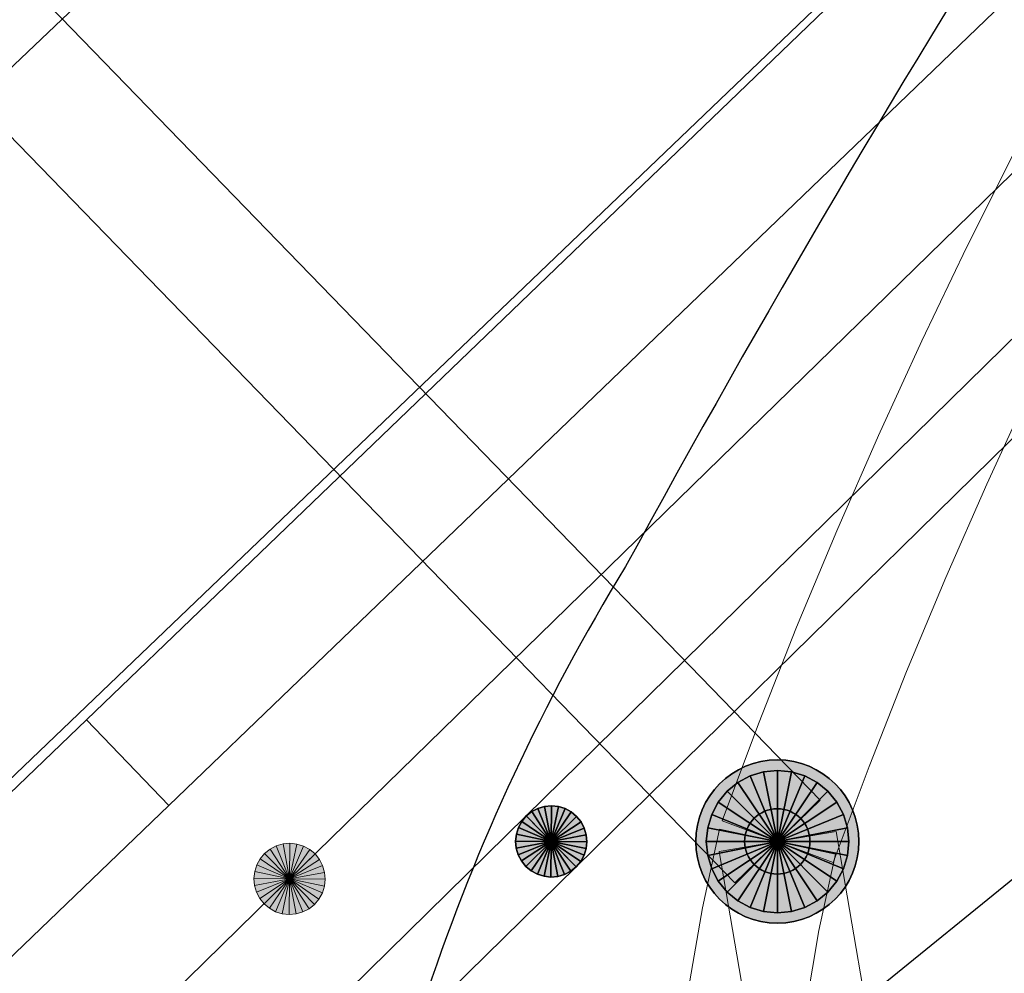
# Model space of a CAD drawing. Header units: metres. Extents: x 2695560 to 2696939, y 1260491 to 1262050.
# Tile 502 of 656: x 2695864.69 to 2695868.83, y 1261133.96 to 1261137.97. Entities that reach past the tile are written whole.
import ezdxf

# ---------------------------------------------------------------- set-up
doc = ezdxf.new("R2010")
doc.units = ezdxf.units.M
doc.linetypes.add('AUSGEZOGEN', pattern=[0])
for name, color, linetype in [('XR$1$AV_Linien (BB)', 7, 'AUSGEZOGEN'), ('XR$1$EW_LK_Bauwerk', 1, 'AUSGEZOGEN'), ('XR$1$EW_LK_Knoten', 1, 'AUSGEZOGEN'), ('XR$1$Liegenschaftsgrenzen', 7, 'AUSGEZOGEN'), ('XR$1$PFEW', 255, 'AUSGEZOGEN'), ('XR$1$RAEW', 8, 'AUSGEZOGEN')]:
    doc.layers.add(name, color=color, linetype=linetype)
for name, color, linetype, lineweight in [('XR$2$ELE-Flaeche-oberirdisch', 1, 'AUSGEZOGEN', 18), ('XR$2$ELE-LinieFlaeche-genau', 1, 'AUSGEZOGEN', 18), ('XR$2$ELE-Punkt', 1, 'AUSGEZOGEN', 18), ('XR$2$GAS-LinieFlaeche-genau', 12, 'AUSGEZOGEN', 18), ('XR$2$GAS-Punkt', 12, 'AUSGEZOGEN', 18), ('XR$2$KOM-Linie-U-genau', 91, 'AUSGEZOGEN', 18), ('XR$2$WAS-Linie-genau', 5, 'AUSGEZOGEN', 18), ('XR$2$WAS-Punkt', 5, 'AUSGEZOGEN', 18)]:
    doc.layers.add(name, color=color, linetype=linetype, lineweight=lineweight)

# ---------------------------------------------------------------- blocks, each defined once
blk = doc.blocks.new('COMPLEXOBJECT_662')
at = {"layer": 'XR$1$AV_Linien (BB)', "color": 7, "linetype": 'AUSGEZOGEN', "transparency": 33554687}
for centre, radius, start, end in [((5913.9011, 11109.9178), 54.2407, 143.83755, 151.42575), ((5873.6948, 11131.3079), 8.7123, 148.4923, 174.54553)]:
    blk.add_arc(centre, radius, start, end, dxfattribs=at)
blk = doc.blocks.new('BEWLP2574')
at = {"layer": 'XR$1$PFEW', "transparency": 33554687}
blk.add_hatch(color=7, dxfattribs=at).paths.add_polyline_path([(-0.4997, -0.0005), (-0.4971, -0.051), (-0.4894, -0.1011), (-0.4767, -0.1501), (-0.4592, -0.1976), (-0.4368, -0.2431), (-0.4101, -0.2861), (-0.3791, -0.3262), (-0.3442, -0.3629), (-0.3057, -0.3959), (-0.2642, -0.4248), (-0.2199, -0.4494), (-0.1733, -0.4693), (-0.125, -0.4845), (-0.0754, -0.4947), (-0.025, -0.4998), (0.0256, -0.4998), (0.076, -0.4947), (0.1257, -0.4845), (0.174, -0.4693), (0.2205, -0.4494), (0.2648, -0.4248), (0.3064, -0.3959), (0.3448, -0.3629), (0.3797, -0.3262), (0.4107, -0.2861), (0.4375, -0.2431), (0.4598, -0.1976), (0.4774, -0.1501), (0.4901, -0.1011), (0.4978, -0.051), (0.5003, -0.0005), (0.4978, 0.0501), (0.4901, 0.1002), (0.4774, 0.1492), (0.4598, 0.1967), (0.4375, 0.2422), (0.4107, 0.2852), (0.3797, 0.3252), (0.3448, 0.3619), (0.3064, 0.3949), (0.2648, 0.4239), (0.2205, 0.4484), (0.174, 0.4684), (0.1257, 0.4836), (0.076, 0.4938), (0.0256, 0.4989), (-0.025, 0.4989), (-0.0754, 0.4938), (-0.125, 0.4836), (-0.1733, 0.4684), (-0.2199, 0.4484), (-0.2642, 0.4239), (-0.3057, 0.3949), (-0.3442, 0.3619), (-0.3791, 0.3252), (-0.4101, 0.2852), (-0.4368, 0.2422), (-0.4592, 0.1967), (-0.4767, 0.1492), (-0.4894, 0.1002), (-0.4971, 0.0501)])
at = {"color": 1, "transparency": 33554687}
for start, end in [(90, 180), (0, 90), (180, 270), (270, 0)]:
    blk.add_arc((0.0003, -0.0005), 0.5, start, end, dxfattribs=at)
at = {"layer": 'XR$1$PFEW', "transparency": 33554687}
blk.add_circle((0.0003, -0.0005), 0.5, dxfattribs=at)
blk = doc.blocks.new('BEW957')
at = {"layer": 'XR$1$RAEW', "transparency": 33554687}
blk.add_hatch(color=1, dxfattribs=at).paths.add_polyline_path([(-0.5, 0), (-0.497, -0.051), (-0.49, -0.101), (-0.477, -0.15), (-0.459, -0.197), (-0.437, -0.243), (-0.41, -0.286), (-0.379, -0.326), (-0.344, -0.362), (-0.306, -0.395), (-0.264, -0.424), (-0.22, -0.449), (-0.174, -0.469), (-0.125, -0.484), (-0.076, -0.494), (-0.025, -0.499), (0.025, -0.499), (0.076, -0.494), (0.125, -0.484), (0.174, -0.469), (0.22, -0.449), (0.264, -0.424), (0.306, -0.395), (0.344, -0.362), (0.379, -0.326), (0.41, -0.286), (0.437, -0.243), (0.459, -0.197), (0.477, -0.15), (0.49, -0.101), (0.497, -0.051), (0.5, 0), (0.497, 0.051), (0.49, 0.101), (0.477, 0.15), (0.459, 0.197), (0.437, 0.243), (0.41, 0.286), (0.379, 0.326), (0.344, 0.362), (0.306, 0.395), (0.264, 0.424), (0.22, 0.449), (0.174, 0.469), (0.125, 0.484), (0.076, 0.494), (0.025, 0.499), (-0.025, 0.499), (-0.076, 0.494), (-0.125, 0.484), (-0.174, 0.469), (-0.22, 0.449), (-0.264, 0.424), (-0.306, 0.395), (-0.344, 0.362), (-0.379, 0.326), (-0.41, 0.286), (-0.437, 0.243), (-0.459, 0.197), (-0.477, 0.15), (-0.49, 0.101), (-0.497, 0.051)])
at = {"color": 1, "transparency": 33554687}
for start, end in [(90, 180), (0, 90), (180, 270), (270, 0)]:
    blk.add_arc((0, 0), 0.5, start, end, dxfattribs=at)
at = {"layer": 'XR$1$RAEW', "color": 1, "transparency": 33554687}
blk.add_circle((0, 0), 0.5, dxfattribs=at)
blk = doc.blocks.new('GAS-BOGEN_VERTIKAL')
at = {"layer": 'XR$2$GAS-Punkt', "linetype": 'AUSGEZOGEN', "true_color": 0xc50000, "transparency": 33554687}
blk.add_hatch(color=12, dxfattribs=at).paths.add_polyline_path([(0, -150), (15.2, -149.2), (30.2, -146.9), (44.9, -143.1), (59.2, -137.8), (72.8, -131.2), (85.7, -123.1), (97.7, -113.8), (108.7, -103.3), (118.6, -91.8), (127.3, -79.3), (134.7, -66.1), (140.7, -52.1), (145.2, -37.6), (148.3, -22.7), (149.8, -7.6), (149.8, 7.6), (148.3, 22.7), (145.2, 37.6), (140.7, 52.1), (134.7, 66.1), (127.3, 79.3), (118.6, 91.8), (108.7, 103.3), (97.7, 113.8), (85.7, 123.1), (72.8, 131.2), (59.2, 137.8), (44.9, 143.1), (30.2, 146.9), (15.2, 149.2), (0, 150), (-15.2, 149.2), (-30.2, 146.9), (-44.9, 143.1), (-59.2, 137.8), (-72.8, 131.2), (-85.7, 123.1), (-97.7, 113.8), (-108.7, 103.3), (-118.6, 91.8), (-127.3, 79.3), (-134.7, 66.1), (-140.7, 52.1), (-145.2, 37.6), (-148.3, 22.7), (-149.8, 7.6), (-149.8, -7.6), (-148.3, -22.7), (-145.2, -37.6), (-140.7, -52.1), (-134.7, -66.1), (-127.3, -79.3), (-118.6, -91.8), (-108.7, -103.3), (-97.7, -113.8), (-85.7, -123.1), (-72.8, -131.2), (-59.2, -137.8), (-44.9, -143.1), (-30.2, -146.9), (-15.2, -149.2)])
at = {"layer": 'XR$2$GAS-Punkt', "linetype": 'AUSGEZOGEN', "lineweight": 25, "transparency": 33554687}
for points in [[(-83.3, 124.7, 2500), (0, 0, 2500), (-106.1, 106.1, 2500)], [(-83.3, 124.7), (0, 0), (-106.1, 106.1)], [(-83.3, 124.7, 2500), (-83.3, 124.7), (-106.1, 106.1), (-106.1, 106.1, 2500)], [(-57.4, 138.6, 2500), (0, 0, 2500), (-83.3, 124.7, 2500)], [(-57.4, 138.6), (0, 0), (-83.3, 124.7)], [(-57.4, 138.6, 2500), (-57.4, 138.6), (-83.3, 124.7), (-83.3, 124.7, 2500)], [(-29.3, 147.1, 2500), (0, 0, 2500), (-57.4, 138.6, 2500)], [(-29.3, 147.1), (0, 0), (-57.4, 138.6)], [(-29.3, 147.1, 2500), (-29.3, 147.1), (-57.4, 138.6), (-57.4, 138.6, 2500)], [(0, 150, 2500), (0, 0, 2500), (-29.3, 147.1, 2500)], [(0, 150), (0, 0), (-29.3, 147.1)], [(0, 150, 2500), (0, 150), (-29.3, 147.1), (-29.3, 147.1, 2500)], [(29.3, 147.1, 2500), (0, 0, 2500), (0, 150, 2500)], [(29.3, 147.1), (0, 0), (0, 150)], [(29.3, 147.1, 2500), (29.3, 147.1), (0, 150), (0, 150, 2500)], [(57.4, 138.6, 2500), (0, 0, 2500), (29.3, 147.1, 2500)], [(57.4, 138.6), (0, 0), (29.3, 147.1)], [(83.3, 124.7, 2500), (0, 0, 2500), (57.4, 138.6, 2500)], [(83.3, 124.7), (0, 0), (57.4, 138.6)], [(106.1, 106.1, 2500), (0, 0, 2500), (83.3, 124.7, 2500)], [(106.1, 106.1), (0, 0), (83.3, 124.7)], [(57.4, 138.6, 2500), (57.4, 138.6), (29.3, 147.1), (29.3, 147.1, 2500)], [(83.3, 124.7, 2500), (83.3, 124.7), (57.4, 138.6), (57.4, 138.6, 2500)], [(106.1, 106.1, 2500), (106.1, 106.1), (83.3, 124.7), (83.3, 124.7, 2500)], [(-124.7, 83.3, 2500), (0, 0, 2500), (-138.6, 57.4, 2500)], [(-124.7, 83.3), (0, 0), (-138.6, 57.4)], [(-124.7, 83.3, 2500), (-124.7, 83.3), (-138.6, 57.4), (-138.6, 57.4, 2500)], [(-106.1, 106.1, 2500), (0, 0, 2500), (-124.7, 83.3, 2500)], [(-106.1, 106.1), (0, 0), (-124.7, 83.3)], [(-106.1, 106.1, 2500), (-106.1, 106.1), (-124.7, 83.3), (-124.7, 83.3, 2500)], [(124.7, 83.3, 2500), (0, 0, 2500), (106.1, 106.1, 2500)], [(124.7, 83.3), (0, 0), (106.1, 106.1)], [(138.6, 57.4, 2500), (0, 0, 2500), (124.7, 83.3, 2500)], [(138.6, 57.4), (0, 0), (124.7, 83.3)], [(124.7, 83.3, 2500), (124.7, 83.3), (106.1, 106.1), (106.1, 106.1, 2500)], [(138.6, 57.4, 2500), (138.6, 57.4), (124.7, 83.3), (124.7, 83.3, 2500)], [(-138.6, 57.4, 2500), (0, 0, 2500), (-147.1, 29.3, 2500)], [(-138.6, 57.4), (0, 0), (-147.1, 29.3)], [(-138.6, 57.4, 2500), (-138.6, 57.4), (-147.1, 29.3), (-147.1, 29.3, 2500)], [(147.1, 29.3, 2500), (0, 0, 2500), (138.6, 57.4, 2500)], [(147.1, 29.3), (0, 0), (138.6, 57.4)], [(147.1, 29.3, 2500), (147.1, 29.3), (138.6, 57.4), (138.6, 57.4, 2500)], [(-147.1, 29.3, 2500), (0, 0, 2500), (-150, 0, 2500)], [(-147.1, 29.3), (0, 0), (-150, 0)], [(-147.1, 29.3, 2500), (-147.1, 29.3), (-150, 0), (-150, 0, 2500)], [(-150, 0, 2500), (0, 0, 2500), (-147.1, -29.3, 2500)], [(-150, 0), (0, 0), (-147.1, -29.3)], [(-147.1, -29.3, 2500), (0, 0, 2500), (-138.6, -57.4, 2500)], [(-147.1, -29.3), (0, 0), (-138.6, -57.4)], [(-138.6, -57.4, 2500), (0, 0, 2500), (-124.7, -83.3, 2500)], [(-138.6, -57.4), (0, 0), (-124.7, -83.3)], [(-124.7, -83.3, 2500), (0, 0, 2500), (-106.1, -106.1, 2500)], [(-124.7, -83.3), (0, 0), (-106.1, -106.1)], [(-106.1, -106.1, 2500), (0, 0, 2500), (-83.3, -124.7, 2500)], [(-106.1, -106.1), (0, 0), (-83.3, -124.7)], [(-83.3, -124.7, 2500), (0, 0, 2500), (-57.4, -138.6, 2500)], [(-83.3, -124.7), (0, 0), (-57.4, -138.6)], [(-57.4, -138.6, 2500), (0, 0, 2500), (-29.3, -147.1, 2500)], [(-57.4, -138.6), (0, 0), (-29.3, -147.1)], [(-29.3, -147.1, 2500), (0, 0, 2500), (0, -150, 2500)], [(-29.3, -147.1), (0, 0), (0, -150)], [(150, 0, 2500), (0, 0, 2500), (147.1, 29.3, 2500)], [(150, 0), (0, 0), (147.1, 29.3)], [(0, -150, 2500), (0, 0, 2500), (29.3, -147.1, 2500)], [(29.3, -147.1, 2500), (0, 0, 2500), (57.4, -138.6, 2500)], [(57.4, -138.6, 2500), (0, 0, 2500), (83.3, -124.7, 2500)], [(83.3, -124.7, 2500), (0, 0, 2500), (106.1, -106.1, 2500)], [(106.1, -106.1, 2500), (0, 0, 2500), (124.7, -83.3, 2500)], [(124.7, -83.3, 2500), (0, 0, 2500), (138.6, -57.4, 2500)], [(138.6, -57.4, 2500), (0, 0, 2500), (147.1, -29.3, 2500)], [(147.1, -29.3, 2500), (0, 0, 2500), (150, 0, 2500)], [(0, -150), (0, 0), (29.3, -147.1)], [(29.3, -147.1), (0, 0), (57.4, -138.6)], [(57.4, -138.6), (0, 0), (83.3, -124.7)], [(83.3, -124.7), (0, 0), (106.1, -106.1)], [(106.1, -106.1), (0, 0), (124.7, -83.3)], [(124.7, -83.3), (0, 0), (138.6, -57.4)], [(138.6, -57.4), (0, 0), (147.1, -29.3)], [(147.1, -29.3), (0, 0), (150, 0)], [(150, 0, 2500), (150, 0), (147.1, 29.3), (147.1, 29.3, 2500)], [(-150, 0, 2500), (-150, 0), (-147.1, -29.3), (-147.1, -29.3, 2500)], [(-147.1, -29.3, 2500), (-147.1, -29.3), (-138.6, -57.4), (-138.6, -57.4, 2500)], [(138.6, -57.4, 2500), (138.6, -57.4), (147.1, -29.3), (147.1, -29.3, 2500)], [(147.1, -29.3, 2500), (147.1, -29.3), (150, 0), (150, 0, 2500)], [(-138.6, -57.4, 2500), (-138.6, -57.4), (-124.7, -83.3), (-124.7, -83.3, 2500)], [(124.7, -83.3, 2500), (124.7, -83.3), (138.6, -57.4), (138.6, -57.4, 2500)], [(-124.7, -83.3, 2500), (-124.7, -83.3), (-106.1, -106.1), (-106.1, -106.1, 2500)], [(-106.1, -106.1, 2500), (-106.1, -106.1), (-83.3, -124.7), (-83.3, -124.7, 2500)], [(83.3, -124.7, 2500), (83.3, -124.7), (106.1, -106.1), (106.1, -106.1, 2500)], [(106.1, -106.1, 2500), (106.1, -106.1), (124.7, -83.3), (124.7, -83.3, 2500)], [(-83.3, -124.7, 2500), (-83.3, -124.7), (-57.4, -138.6), (-57.4, -138.6, 2500)], [(-57.4, -138.6, 2500), (-57.4, -138.6), (-29.3, -147.1), (-29.3, -147.1, 2500)], [(-29.3, -147.1, 2500), (-29.3, -147.1), (0, -150), (0, -150, 2500)], [(0, -150, 2500), (0, -150), (29.3, -147.1), (29.3, -147.1, 2500)], [(29.3, -147.1, 2500), (29.3, -147.1), (57.4, -138.6), (57.4, -138.6, 2500)], [(57.4, -138.6, 2500), (57.4, -138.6), (83.3, -124.7), (83.3, -124.7, 2500)]]:
    blk.add_3dface(points, dxfattribs=at)
blk = doc.blocks.new('ELE-SCHACHT_RUND')
at = {"layer": 'XR$2$ELE-Punkt', "linetype": 'AUSGEZOGEN', "lineweight": 25, "transparency": 33554687}
for points in [[(-58.5, 294.2, 2500), (0, 0, 2500), (-114.8, 277.2, 2500)], [(-58.5, 294.2), (0, 0), (-114.8, 277.2)], [(-58.5, 294.2, 2500), (-58.5, 294.2), (-114.8, 277.2), (-114.8, 277.2, 2500)], [(0, 300, 2500), (0, 0, 2500), (-58.5, 294.2, 2500)], [(0, 300), (0, 0), (-58.5, 294.2)], [(0, 300, 2500), (0, 300), (-58.5, 294.2), (-58.5, 294.2, 2500)], [(58.5, 294.2, 2500), (0, 0, 2500), (0, 300, 2500)], [(58.5, 294.2), (0, 0), (0, 300)], [(58.5, 294.2, 2500), (58.5, 294.2), (0, 300), (0, 300, 2500)], [(114.8, 277.2, 2500), (0, 0, 2500), (58.5, 294.2, 2500)], [(114.8, 277.2), (0, 0), (58.5, 294.2)], [(114.8, 277.2, 2500), (114.8, 277.2), (58.5, 294.2), (58.5, 294.2, 2500)], [(-166.7, 249.4, 2500), (0, 0, 2500), (-212.1, 212.1, 2500)], [(-166.7, 249.4), (0, 0), (-212.1, 212.1)], [(-166.7, 249.4, 2500), (-166.7, 249.4), (-212.1, 212.1), (-212.1, 212.1, 2500)], [(-114.8, 277.2, 2500), (0, 0, 2500), (-166.7, 249.4, 2500)], [(-114.8, 277.2), (0, 0), (-166.7, 249.4)], [(-114.8, 277.2, 2500), (-114.8, 277.2), (-166.7, 249.4), (-166.7, 249.4, 2500)], [(166.7, 249.4, 2500), (0, 0, 2500), (114.8, 277.2, 2500)], [(166.7, 249.4), (0, 0), (114.8, 277.2)], [(212.1, 212.1, 2500), (0, 0, 2500), (166.7, 249.4, 2500)], [(212.1, 212.1), (0, 0), (166.7, 249.4)], [(166.7, 249.4, 2500), (166.7, 249.4), (114.8, 277.2), (114.8, 277.2, 2500)], [(212.1, 212.1, 2500), (212.1, 212.1), (166.7, 249.4), (166.7, 249.4, 2500)], [(-212.1, 212.1, 2500), (0, 0, 2500), (-249.4, 166.7, 2500)], [(-212.1, 212.1), (0, 0), (-249.4, 166.7)], [(-212.1, 212.1, 2500), (-212.1, 212.1), (-249.4, 166.7), (-249.4, 166.7, 2500)], [(249.4, 166.7, 2500), (0, 0, 2500), (212.1, 212.1, 2500)], [(249.4, 166.7), (0, 0), (212.1, 212.1)], [(249.4, 166.7, 2500), (249.4, 166.7), (212.1, 212.1), (212.1, 212.1, 2500)], [(-249.4, 166.7, 2500), (0, 0, 2500), (-277.2, 114.8, 2500)], [(-249.4, 166.7), (0, 0), (-277.2, 114.8)], [(-249.4, 166.7, 2500), (-249.4, 166.7), (-277.2, 114.8), (-277.2, 114.8, 2500)], [(277.2, 114.8, 2500), (0, 0, 2500), (249.4, 166.7, 2500)], [(277.2, 114.8), (0, 0), (249.4, 166.7)], [(277.2, 114.8, 2500), (277.2, 114.8), (249.4, 166.7), (249.4, 166.7, 2500)], [(-277.2, 114.8, 2500), (0, 0, 2500), (-294.2, 58.5, 2500)], [(-277.2, 114.8), (0, 0), (-294.2, 58.5)], [(-277.2, 114.8, 2500), (-277.2, 114.8), (-294.2, 58.5), (-294.2, 58.5, 2500)], [(294.2, 58.5, 2500), (0, 0, 2500), (277.2, 114.8, 2500)], [(294.2, 58.5), (0, 0), (277.2, 114.8)], [(294.2, 58.5, 2500), (294.2, 58.5), (277.2, 114.8), (277.2, 114.8, 2500)], [(-294.2, 58.5, 2500), (0, 0, 2500), (-300, 0, 2500)], [(-294.2, 58.5), (0, 0), (-300, 0)], [(-294.2, 58.5, 2500), (-294.2, 58.5), (-300, 0), (-300, 0, 2500)], [(300, 0, 2500), (0, 0, 2500), (294.2, 58.5, 2500)], [(300, 0), (0, 0), (294.2, 58.5)], [(300, 0, 2500), (300, 0), (294.2, 58.5), (294.2, 58.5, 2500)], [(-300, 0, 2500), (0, 0, 2500), (-294.2, -58.5, 2500)], [(-300, 0), (0, 0), (-294.2, -58.5)], [(-294.2, -58.5, 2500), (0, 0, 2500), (-277.2, -114.8, 2500)], [(-294.2, -58.5), (0, 0), (-277.2, -114.8)], [(-277.2, -114.8, 2500), (0, 0, 2500), (-249.4, -166.7, 2500)], [(-277.2, -114.8), (0, 0), (-249.4, -166.7)], [(-249.4, -166.7, 2500), (0, 0, 2500), (-212.1, -212.1, 2500)], [(-249.4, -166.7), (0, 0), (-212.1, -212.1)], [(-212.1, -212.1, 2500), (0, 0, 2500), (-166.7, -249.4, 2500)], [(-212.1, -212.1), (0, 0), (-166.7, -249.4)], [(-166.7, -249.4, 2500), (0, 0, 2500), (-114.8, -277.2, 2500)], [(-166.7, -249.4), (0, 0), (-114.8, -277.2)], [(-114.8, -277.2, 2500), (0, 0, 2500), (-58.5, -294.2, 2500)], [(-114.8, -277.2), (0, 0), (-58.5, -294.2)], [(-58.5, -294.2, 2500), (0, 0, 2500), (0, -300, 2500)], [(-58.5, -294.2), (0, 0), (0, -300)], [(0, -300, 2500), (0, 0, 2500), (58.5, -294.2, 2500)], [(58.5, -294.2, 2500), (0, 0, 2500), (114.8, -277.2, 2500)], [(114.8, -277.2, 2500), (0, 0, 2500), (166.7, -249.4, 2500)], [(166.7, -249.4, 2500), (0, 0, 2500), (212.1, -212.1, 2500)], [(212.1, -212.1, 2500), (0, 0, 2500), (249.4, -166.7, 2500)], [(249.4, -166.7, 2500), (0, 0, 2500), (277.2, -114.8, 2500)], [(277.2, -114.8, 2500), (0, 0, 2500), (294.2, -58.5, 2500)], [(294.2, -58.5, 2500), (0, 0, 2500), (300, 0, 2500)], [(0, -300), (0, 0), (58.5, -294.2)], [(58.5, -294.2), (0, 0), (114.8, -277.2)], [(114.8, -277.2), (0, 0), (166.7, -249.4)], [(166.7, -249.4), (0, 0), (212.1, -212.1)], [(212.1, -212.1), (0, 0), (249.4, -166.7)], [(249.4, -166.7), (0, 0), (277.2, -114.8)], [(277.2, -114.8), (0, 0), (294.2, -58.5)], [(294.2, -58.5), (0, 0), (300, 0)], [(-300, 0, 2500), (-300, 0), (-294.2, -58.5), (-294.2, -58.5, 2500)], [(294.2, -58.5, 2500), (294.2, -58.5), (300, 0), (300, 0, 2500)], [(-294.2, -58.5, 2500), (-294.2, -58.5), (-277.2, -114.8), (-277.2, -114.8, 2500)], [(277.2, -114.8, 2500), (277.2, -114.8), (294.2, -58.5), (294.2, -58.5, 2500)], [(-277.2, -114.8, 2500), (-277.2, -114.8), (-249.4, -166.7), (-249.4, -166.7, 2500)], [(249.4, -166.7, 2500), (249.4, -166.7), (277.2, -114.8), (277.2, -114.8, 2500)], [(-249.4, -166.7, 2500), (-249.4, -166.7), (-212.1, -212.1), (-212.1, -212.1, 2500)], [(212.1, -212.1, 2500), (212.1, -212.1), (249.4, -166.7), (249.4, -166.7, 2500)], [(-212.1, -212.1, 2500), (-212.1, -212.1), (-166.7, -249.4), (-166.7, -249.4, 2500)], [(166.7, -249.4, 2500), (166.7, -249.4), (212.1, -212.1), (212.1, -212.1, 2500)], [(-166.7, -249.4, 2500), (-166.7, -249.4), (-114.8, -277.2), (-114.8, -277.2, 2500)], [(-114.8, -277.2, 2500), (-114.8, -277.2), (-58.5, -294.2), (-58.5, -294.2, 2500)], [(58.5, -294.2, 2500), (58.5, -294.2), (114.8, -277.2), (114.8, -277.2, 2500)], [(114.8, -277.2, 2500), (114.8, -277.2), (166.7, -249.4), (166.7, -249.4, 2500)], [(-58.5, -294.2, 2500), (-58.5, -294.2), (0, -300), (0, -300, 2500)], [(0, -300, 2500), (0, -300), (58.5, -294.2), (58.5, -294.2, 2500)]]:
    blk.add_3dface(points, dxfattribs=at)
blk = doc.blocks.new('WAS-BOGEN_VERTIKAL')
at = {"layer": 'XR$2$WAS-Punkt', "transparency": 33554687}
blk.add_hatch(color=5, dxfattribs=at).paths.add_polyline_path([(0, -150), (15.2, -149.2), (30.2, -146.9), (44.9, -143.1), (59.2, -137.8), (72.8, -131.2), (85.7, -123.1), (97.7, -113.8), (108.7, -103.3), (118.6, -91.8), (127.3, -79.3), (134.7, -66.1), (140.7, -52.1), (145.2, -37.6), (148.3, -22.7), (149.8, -7.6), (149.8, 7.6), (148.3, 22.7), (145.2, 37.6), (140.7, 52.1), (134.7, 66.1), (127.3, 79.3), (118.6, 91.8), (108.7, 103.3), (97.7, 113.8), (85.7, 123.1), (72.8, 131.2), (59.2, 137.8), (44.9, 143.1), (30.2, 146.9), (15.2, 149.2), (0, 150), (-15.2, 149.2), (-30.2, 146.9), (-44.9, 143.1), (-59.2, 137.8), (-72.8, 131.2), (-85.7, 123.1), (-97.7, 113.8), (-108.7, 103.3), (-118.6, 91.8), (-127.3, 79.3), (-134.7, 66.1), (-140.7, 52.1), (-145.2, 37.6), (-148.3, 22.7), (-149.8, 7.6), (-149.8, -7.6), (-148.3, -22.7), (-145.2, -37.6), (-140.7, -52.1), (-134.7, -66.1), (-127.3, -79.3), (-118.6, -91.8), (-108.7, -103.3), (-97.7, -113.8), (-85.7, -123.1), (-72.8, -131.2), (-59.2, -137.8), (-44.9, -143.1), (-30.2, -146.9), (-15.2, -149.2)])
at = {"layer": 'XR$2$WAS-Punkt', "lineweight": 13, "transparency": 33554687}
for points in [[(-83.3, 124.7, 2500), (0, 0, 2500), (-106.1, 106.1, 2500)], [(-83.3, 124.7), (0, 0), (-106.1, 106.1)], [(-83.3, 124.7, 2500), (-83.3, 124.7), (-106.1, 106.1), (-106.1, 106.1, 2500)], [(-57.4, 138.6, 2500), (0, 0, 2500), (-83.3, 124.7, 2500)], [(-57.4, 138.6), (0, 0), (-83.3, 124.7)], [(-57.4, 138.6, 2500), (-57.4, 138.6), (-83.3, 124.7), (-83.3, 124.7, 2500)], [(-29.3, 147.1, 2500), (0, 0, 2500), (-57.4, 138.6, 2500)], [(-29.3, 147.1), (0, 0), (-57.4, 138.6)], [(-29.3, 147.1, 2500), (-29.3, 147.1), (-57.4, 138.6), (-57.4, 138.6, 2500)], [(0, 150, 2500), (0, 0, 2500), (-29.3, 147.1, 2500)], [(0, 150), (0, 0), (-29.3, 147.1)], [(0, 150, 2500), (0, 150), (-29.3, 147.1), (-29.3, 147.1, 2500)], [(29.3, 147.1, 2500), (0, 0, 2500), (0, 150, 2500)], [(29.3, 147.1), (0, 0), (0, 150)], [(29.3, 147.1, 2500), (29.3, 147.1), (0, 150), (0, 150, 2500)], [(57.4, 138.6, 2500), (0, 0, 2500), (29.3, 147.1, 2500)], [(57.4, 138.6), (0, 0), (29.3, 147.1)], [(83.3, 124.7, 2500), (0, 0, 2500), (57.4, 138.6, 2500)], [(83.3, 124.7), (0, 0), (57.4, 138.6)], [(106.1, 106.1, 2500), (0, 0, 2500), (83.3, 124.7, 2500)], [(106.1, 106.1), (0, 0), (83.3, 124.7)], [(57.4, 138.6, 2500), (57.4, 138.6), (29.3, 147.1), (29.3, 147.1, 2500)], [(83.3, 124.7, 2500), (83.3, 124.7), (57.4, 138.6), (57.4, 138.6, 2500)], [(106.1, 106.1, 2500), (106.1, 106.1), (83.3, 124.7), (83.3, 124.7, 2500)], [(-124.7, 83.3, 2500), (0, 0, 2500), (-138.6, 57.4, 2500)], [(-124.7, 83.3), (0, 0), (-138.6, 57.4)], [(-124.7, 83.3, 2500), (-124.7, 83.3), (-138.6, 57.4), (-138.6, 57.4, 2500)], [(-106.1, 106.1, 2500), (0, 0, 2500), (-124.7, 83.3, 2500)], [(-106.1, 106.1), (0, 0), (-124.7, 83.3)], [(-106.1, 106.1, 2500), (-106.1, 106.1), (-124.7, 83.3), (-124.7, 83.3, 2500)], [(124.7, 83.3, 2500), (0, 0, 2500), (106.1, 106.1, 2500)], [(124.7, 83.3), (0, 0), (106.1, 106.1)], [(138.6, 57.4, 2500), (0, 0, 2500), (124.7, 83.3, 2500)], [(138.6, 57.4), (0, 0), (124.7, 83.3)], [(124.7, 83.3, 2500), (124.7, 83.3), (106.1, 106.1), (106.1, 106.1, 2500)], [(138.6, 57.4, 2500), (138.6, 57.4), (124.7, 83.3), (124.7, 83.3, 2500)], [(-138.6, 57.4, 2500), (0, 0, 2500), (-147.1, 29.3, 2500)], [(-138.6, 57.4), (0, 0), (-147.1, 29.3)], [(-138.6, 57.4, 2500), (-138.6, 57.4), (-147.1, 29.3), (-147.1, 29.3, 2500)], [(147.1, 29.3, 2500), (0, 0, 2500), (138.6, 57.4, 2500)], [(147.1, 29.3), (0, 0), (138.6, 57.4)], [(147.1, 29.3, 2500), (147.1, 29.3), (138.6, 57.4), (138.6, 57.4, 2500)], [(-147.1, 29.3, 2500), (0, 0, 2500), (-150, 0, 2500)], [(-147.1, 29.3), (0, 0), (-150, 0)], [(-147.1, 29.3, 2500), (-147.1, 29.3), (-150, 0), (-150, 0, 2500)], [(-150, 0, 2500), (0, 0, 2500), (-147.1, -29.3, 2500)], [(-150, 0), (0, 0), (-147.1, -29.3)], [(-147.1, -29.3, 2500), (0, 0, 2500), (-138.6, -57.4, 2500)], [(-147.1, -29.3), (0, 0), (-138.6, -57.4)], [(-138.6, -57.4, 2500), (0, 0, 2500), (-124.7, -83.3, 2500)], [(-138.6, -57.4), (0, 0), (-124.7, -83.3)], [(-124.7, -83.3, 2500), (0, 0, 2500), (-106.1, -106.1, 2500)], [(-124.7, -83.3), (0, 0), (-106.1, -106.1)], [(-106.1, -106.1, 2500), (0, 0, 2500), (-83.3, -124.7, 2500)], [(-106.1, -106.1), (0, 0), (-83.3, -124.7)], [(-83.3, -124.7, 2500), (0, 0, 2500), (-57.4, -138.6, 2500)], [(-83.3, -124.7), (0, 0), (-57.4, -138.6)], [(-57.4, -138.6, 2500), (0, 0, 2500), (-29.3, -147.1, 2500)], [(-57.4, -138.6), (0, 0), (-29.3, -147.1)], [(-29.3, -147.1, 2500), (0, 0, 2500), (0, -150, 2500)], [(-29.3, -147.1), (0, 0), (0, -150)], [(150, 0, 2500), (0, 0, 2500), (147.1, 29.3, 2500)], [(150, 0), (0, 0), (147.1, 29.3)], [(0, -150, 2500), (0, 0, 2500), (29.3, -147.1, 2500)], [(29.3, -147.1, 2500), (0, 0, 2500), (57.4, -138.6, 2500)], [(57.4, -138.6, 2500), (0, 0, 2500), (83.3, -124.7, 2500)], [(83.3, -124.7, 2500), (0, 0, 2500), (106.1, -106.1, 2500)], [(106.1, -106.1, 2500), (0, 0, 2500), (124.7, -83.3, 2500)], [(124.7, -83.3, 2500), (0, 0, 2500), (138.6, -57.4, 2500)], [(138.6, -57.4, 2500), (0, 0, 2500), (147.1, -29.3, 2500)], [(147.1, -29.3, 2500), (0, 0, 2500), (150, 0, 2500)], [(0, -150), (0, 0), (29.3, -147.1)], [(29.3, -147.1), (0, 0), (57.4, -138.6)], [(57.4, -138.6), (0, 0), (83.3, -124.7)], [(83.3, -124.7), (0, 0), (106.1, -106.1)], [(106.1, -106.1), (0, 0), (124.7, -83.3)], [(124.7, -83.3), (0, 0), (138.6, -57.4)], [(138.6, -57.4), (0, 0), (147.1, -29.3)], [(147.1, -29.3), (0, 0), (150, 0)], [(150, 0, 2500), (150, 0), (147.1, 29.3), (147.1, 29.3, 2500)], [(-150, 0, 2500), (-150, 0), (-147.1, -29.3), (-147.1, -29.3, 2500)], [(-147.1, -29.3, 2500), (-147.1, -29.3), (-138.6, -57.4), (-138.6, -57.4, 2500)], [(138.6, -57.4, 2500), (138.6, -57.4), (147.1, -29.3), (147.1, -29.3, 2500)], [(147.1, -29.3, 2500), (147.1, -29.3), (150, 0), (150, 0, 2500)], [(-138.6, -57.4, 2500), (-138.6, -57.4), (-124.7, -83.3), (-124.7, -83.3, 2500)], [(124.7, -83.3, 2500), (124.7, -83.3), (138.6, -57.4), (138.6, -57.4, 2500)], [(-124.7, -83.3, 2500), (-124.7, -83.3), (-106.1, -106.1), (-106.1, -106.1, 2500)], [(-106.1, -106.1, 2500), (-106.1, -106.1), (-83.3, -124.7), (-83.3, -124.7, 2500)], [(83.3, -124.7, 2500), (83.3, -124.7), (106.1, -106.1), (106.1, -106.1, 2500)], [(106.1, -106.1, 2500), (106.1, -106.1), (124.7, -83.3), (124.7, -83.3, 2500)], [(-83.3, -124.7, 2500), (-83.3, -124.7), (-57.4, -138.6), (-57.4, -138.6, 2500)], [(-57.4, -138.6, 2500), (-57.4, -138.6), (-29.3, -147.1), (-29.3, -147.1, 2500)], [(-29.3, -147.1, 2500), (-29.3, -147.1), (0, -150), (0, -150, 2500)], [(0, -150, 2500), (0, -150), (29.3, -147.1), (29.3, -147.1, 2500)], [(29.3, -147.1, 2500), (29.3, -147.1), (57.4, -138.6), (57.4, -138.6, 2500)], [(57.4, -138.6, 2500), (57.4, -138.6), (83.3, -124.7), (83.3, -124.7, 2500)]]:
    blk.add_3dface(points, dxfattribs=at)

msp = doc.modelspace()

# ---------------------------------------------------------------- linework, layer by layer
at = {"layer": 'XR$1$Liegenschaftsgrenzen', "color": 7, "linetype": 'AUSGEZOGEN', "transparency": 33554687}
msp.add_line((2695870.474, 1261135.659), (2695850.376, 1261119.352), dxfattribs=at)
at = {"layer": 'XR$2$ELE-Flaeche-oberirdisch', "transparency": 33554687}
msp.add_lwpolyline([(2695857.976, 1261131.425), (2695906.207, 1261177.302), (2695905.787, 1261177.763), (2695857.562, 1261131.86), (2695857.976, 1261131.425)], close=True, dxfattribs=at)
at = {"layer": 'XR$2$ELE-LinieFlaeche-genau', "linetype": 'AUSGEZOGEN', "transparency": 33554687}
for points in [[(2695867.6976, 1261134.3389), (2695858.6048, 1261143.7107), (2695851.2179, 1261151.2925), (2695851.5761, 1261151.6415), (2695858.9632, 1261144.0593), (2695868.0564, 1261134.6871), (2695867.6976, 1261134.3389)], [(2695864.9667, 1261135.0262), (2695870.9677, 1261140.7972), (2695871.3143, 1261140.4368), (2695865.3133, 1261134.6658), (2695864.9667, 1261135.0262)], [(2695863.2038, 1261133.3333), (2695864.9668, 1261135.0263), (2695865.3132, 1261134.6657), (2695863.5502, 1261132.9727), (2695863.2038, 1261133.3333)], [(2695868.1906, 1261131.1959), (2695867.6306, 1261134.4709), (2695868.1234, 1261134.5551), (2695868.6834, 1261131.2801), (2695868.1906, 1261131.1959)]]:
    msp.add_lwpolyline(points, close=True, dxfattribs=at)
for points in [[(2695869.9332, 1261138.3125), (2695869.7203, 1261137.9392), (2695869.5145, 1261137.5622), (2695869.3155, 1261137.181), (2695869.1225, 1261136.7969), (2695868.9374, 1261136.41), (2695868.7581, 1261136.0187), (2695868.5859, 1261135.6258), (2695868.4207, 1261135.2292), (2695868.2633, 1261134.8291), (2695868.1109, 1261134.4248), (2695867.6431, 1261134.6012), (2695867.6431, 1261134.6012), (2695867.7967, 1261135.0089), (2695867.9573, 1261135.4168), (2695868.1261, 1261135.8222), (2695868.3019, 1261136.2233), (2695868.4846, 1261136.622), (2695868.6735, 1261137.0171), (2695868.8705, 1261137.409), (2695869.0735, 1261137.7978), (2695869.2837, 1261138.1828)], [(2695867.5026, 1261133.8943), (2695867.5605, 1261134.2346), (2695867.6327, 1261134.5662), (2695868.1213, 1261134.4598), (2695868.0515, 1261134.1394), (2695867.9974, 1261133.8217)]]:
    msp.add_lwpolyline(points, dxfattribs=at)
at = {"layer": 'XR$2$GAS-LinieFlaeche-genau', "linetype": 'AUSGEZOGEN', "transparency": 33554687}
for points in [[(2695866.8189, 1261134.6211), (2695873.7359, 1261141.4101), (2695873.9461, 1261141.1959), (2695867.0291, 1261134.4069), (2695866.8189, 1261134.6211)], [(2695865.9059, 1261133.7251), (2695866.8189, 1261134.6211), (2695867.0291, 1261134.4069), (2695866.1161, 1261133.5109), (2695865.9059, 1261133.7251)]]:
    msp.add_lwpolyline(points, close=True, dxfattribs=at)
at = {"layer": 'XR$2$KOM-Linie-U-genau', "linetype": 'AUSGEZOGEN', "transparency": 33554687}
msp.add_lwpolyline([(2695862.035, 1261132.279), (2695862.263, 1261132.497), (2695882.161, 1261151.544)], dxfattribs=at)
at = {"layer": 'XR$2$WAS-Linie-genau', "linetype": 'AUSGEZOGEN', "transparency": 33554687}
for p, q in [((2695865.822, 1261134.356), (2695873.003, 1261141.367)), ((2695864.992, 1261133.545), (2695865.822, 1261134.356))]:
    msp.add_line(p, q, dxfattribs=at)

# ---------------------------------------------------------------- block references
at = {"layer": 'XR$1$AV_Linien (BB)', "color": 7, "linetype": 'AUSGEZOGEN', "lineweight": -3, "transparency": 33554687}
msp.add_blockref('COMPLEXOBJECT_662', (2690000.97, 1249999.81), dxfattribs=at)
at = {"layer": 'XR$1$EW_LK_Bauwerk', "color": 1, "linetype": 'AUSGEZOGEN', "lineweight": -3, "transparency": 33554687, "xscale": 0.6874999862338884, "yscale": 0.6874999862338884}
msp.add_blockref('BEWLP2574', (2695867.876, 1261134.514), dxfattribs=at)
at = {"layer": 'XR$1$EW_LK_Knoten', "color": 1, "linetype": 'AUSGEZOGEN', "lineweight": -3, "transparency": 33554687, "xscale": 0.2749999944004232, "yscale": 0.2749999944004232}
msp.add_blockref('BEW957', (2695867.876, 1261134.514), dxfattribs=at)
at = {"layer": 'XR$2$ELE-Punkt', "color": 1, "linetype": 'AUSGEZOGEN', "lineweight": 18, "transparency": 33554687, "xscale": 0.001, "yscale": 0.001, "zscale": 0.001, "rotation": 270}
msp.add_blockref('ELE-SCHACHT_RUND', (2695867.877, 1261134.513), dxfattribs=at)
at = {"layer": 'XR$2$GAS-Punkt', "color": 12, "linetype": 'AUSGEZOGEN', "lineweight": 18, "transparency": 33554687, "xscale": 0.001, "yscale": 0.001, "zscale": 0.001, "rotation": 314.4999999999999}
msp.add_blockref('GAS-BOGEN_VERTIKAL', (2695866.924, 1261134.514), dxfattribs=at)
at = {"layer": 'XR$2$WAS-Punkt', "color": 5, "linetype": 'AUSGEZOGEN', "lineweight": 18, "transparency": 33554687, "xscale": 0.001, "yscale": 0.001, "zscale": 0.001, "rotation": 314.4}
msp.add_blockref('WAS-BOGEN_VERTIKAL', (2695865.822, 1261134.356), dxfattribs=at)

doc.saveas('drawing.dxf')
